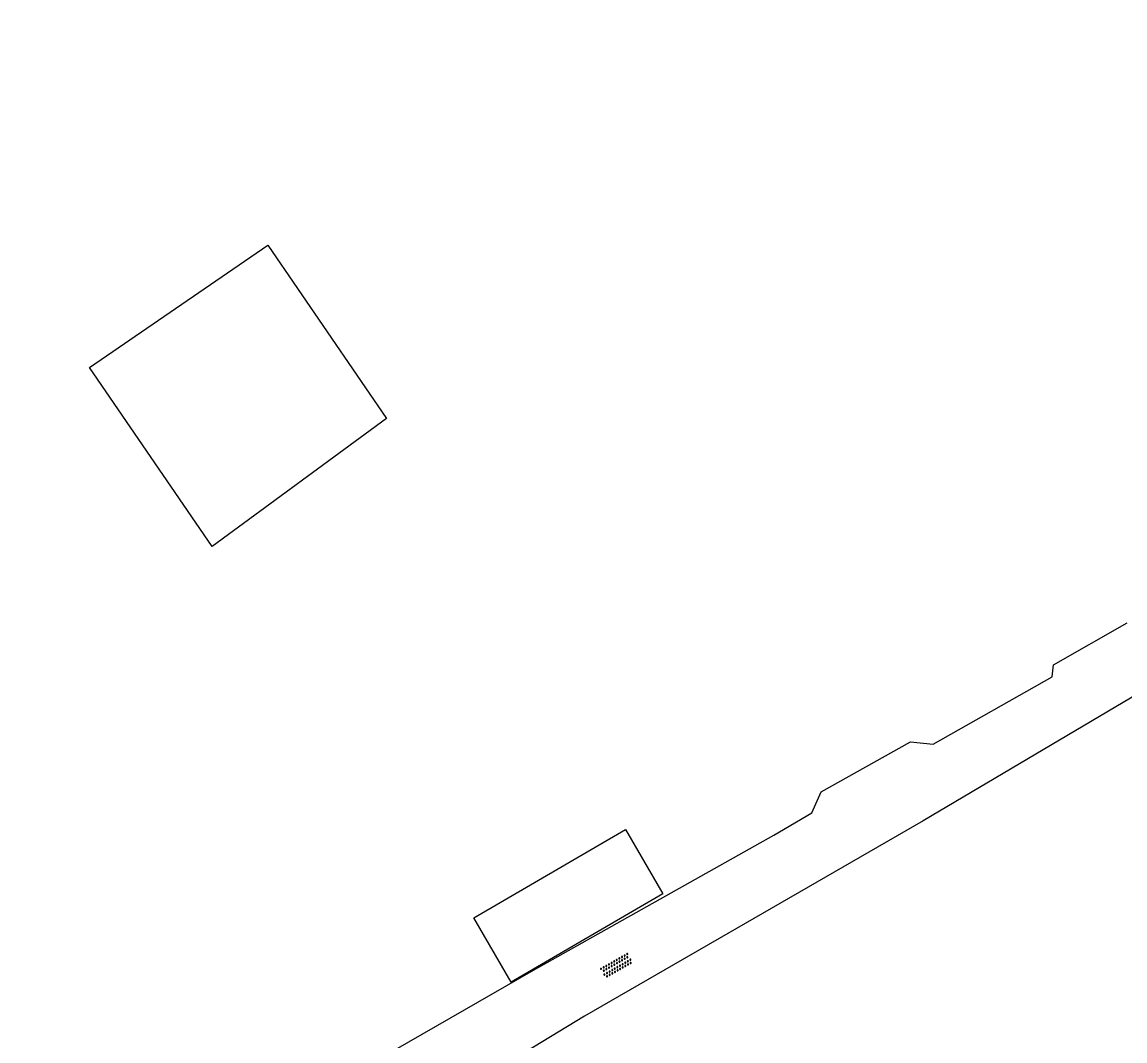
# Model space of a CAD drawing. Extents: x 135999 to 138000, y 396000 to 398501.
# Drawn here: x 136699.2 to 136772.7, y 397644 to 397712 of the extents above; entities that cross this region are included whole.
import ezdxf

# ---------------------------------------------------------------- set-up
doc = ezdxf.new("R2010")
doc.units = 0
for name, color, linetype in [('gg-afsc-hekwerk', 7, 'Continuous'), ('gg-bbg-gedigitaliseerde bijgebouw', 7, 'Continuous'), ('gg-knt-onverhard', 7, 'Continuous'), ('gt-symb-overige verharding', 7, 'Continuous'), ('gx-grn-maaiveld', 7, 'Continuous')]:
    doc.layers.add(name, color=color, linetype=linetype)

# ---------------------------------------------------------------- blocks, each defined once
blk = doc.blocks.new('gt0-OVH')
at = {"layer": 'gt-symb-overige verharding'}
for points in [[(-0.972, 0.298), (-0.967, 0.308), (-0.965, 0.319), (-0.966, 0.33), (-0.971, 0.34), (-0.978, 0.348), (-0.988, 0.353), (-0.999, 0.355), (-1.01, 0.354), (-1.02, 0.349), (-1.028, 0.342), (-1.033, 0.332), (-1.035, 0.321), (-1.034, 0.31), (-1.029, 0.3), (-1.022, 0.292), (-1.012, 0.287), (-1.001, 0.285), (-0.99, 0.286), (-0.98, 0.291)], [(-0.872, 0.106), (-0.867, 0.116), (-0.865, 0.126), (-0.866, 0.137), (-0.871, 0.147), (-0.878, 0.156), (-0.888, 0.161), (-0.899, 0.163), (-0.91, 0.162), (-0.92, 0.157), (-0.928, 0.15), (-0.933, 0.14), (-0.935, 0.129), (-0.934, 0.118), (-0.929, 0.108), (-0.922, 0.1), (-0.912, 0.095), (-0.901, 0.092), (-0.89, 0.094), (-0.88, 0.098)], [(-0.772, 0.298), (-0.767, 0.308), (-0.765, 0.319), (-0.766, 0.33), (-0.771, 0.34), (-0.778, 0.348), (-0.788, 0.353), (-0.799, 0.355), (-0.81, 0.354), (-0.82, 0.349), (-0.828, 0.342), (-0.833, 0.332), (-0.835, 0.321), (-0.834, 0.31), (-0.829, 0.3), (-0.822, 0.292), (-0.812, 0.287), (-0.801, 0.285), (-0.79, 0.286), (-0.78, 0.291)], [(-0.672, 0.106), (-0.667, 0.116), (-0.665, 0.126), (-0.666, 0.137), (-0.671, 0.147), (-0.678, 0.156), (-0.688, 0.161), (-0.699, 0.163), (-0.71, 0.162), (-0.72, 0.157), (-0.728, 0.15), (-0.733, 0.14), (-0.735, 0.129), (-0.734, 0.118), (-0.729, 0.108), (-0.722, 0.1), (-0.712, 0.095), (-0.701, 0.092), (-0.69, 0.094), (-0.68, 0.098)], [(-0.572, 0.298), (-0.567, 0.308), (-0.565, 0.319), (-0.566, 0.33), (-0.571, 0.34), (-0.578, 0.348), (-0.588, 0.353), (-0.599, 0.355), (-0.61, 0.354), (-0.62, 0.349), (-0.628, 0.342), (-0.633, 0.332), (-0.635, 0.321), (-0.634, 0.31), (-0.629, 0.3), (-0.622, 0.292), (-0.612, 0.287), (-0.601, 0.285), (-0.59, 0.286), (-0.58, 0.291)], [(-0.472, 0.106), (-0.467, 0.116), (-0.465, 0.126), (-0.466, 0.137), (-0.471, 0.147), (-0.478, 0.156), (-0.488, 0.161), (-0.499, 0.163), (-0.51, 0.162), (-0.52, 0.157), (-0.528, 0.15), (-0.533, 0.14), (-0.535, 0.129), (-0.534, 0.118), (-0.529, 0.108), (-0.522, 0.1), (-0.512, 0.095), (-0.501, 0.092), (-0.49, 0.094), (-0.48, 0.098)], [(-0.372, 0.298), (-0.367, 0.308), (-0.365, 0.319), (-0.366, 0.33), (-0.371, 0.34), (-0.378, 0.348), (-0.388, 0.353), (-0.399, 0.355), (-0.41, 0.354), (-0.42, 0.349), (-0.428, 0.342), (-0.433, 0.332), (-0.435, 0.321), (-0.434, 0.31), (-0.429, 0.3), (-0.422, 0.292), (-0.412, 0.287), (-0.401, 0.285), (-0.39, 0.286), (-0.38, 0.291)], [(-0.272, 0.106), (-0.267, 0.116), (-0.265, 0.126), (-0.266, 0.137), (-0.271, 0.147), (-0.278, 0.156), (-0.288, 0.161), (-0.299, 0.163), (-0.31, 0.162), (-0.32, 0.157), (-0.328, 0.15), (-0.333, 0.14), (-0.335, 0.129), (-0.334, 0.118), (-0.329, 0.108), (-0.322, 0.1), (-0.312, 0.095), (-0.301, 0.092), (-0.29, 0.094), (-0.28, 0.098)], [(-0.172, 0.298), (-0.167, 0.308), (-0.165, 0.319), (-0.166, 0.33), (-0.171, 0.34), (-0.178, 0.348), (-0.188, 0.353), (-0.199, 0.355), (-0.21, 0.354), (-0.22, 0.349), (-0.228, 0.342), (-0.233, 0.332), (-0.235, 0.321), (-0.234, 0.31), (-0.229, 0.3), (-0.222, 0.292), (-0.212, 0.287), (-0.201, 0.285), (-0.19, 0.286), (-0.18, 0.291)], [(-0.072, 0.106), (-0.067, 0.116), (-0.065, 0.126), (-0.066, 0.137), (-0.071, 0.147), (-0.078, 0.156), (-0.088, 0.161), (-0.099, 0.163), (-0.11, 0.162), (-0.12, 0.157), (-0.128, 0.15), (-0.133, 0.14), (-0.135, 0.129), (-0.134, 0.118), (-0.129, 0.108), (-0.122, 0.1), (-0.112, 0.095), (-0.101, 0.092), (-0.09, 0.094), (-0.08, 0.098)], [(0.028, 0.298), (0.033, 0.308), (0.035, 0.319), (0.034, 0.33), (0.029, 0.34), (0.022, 0.348), (0.012, 0.353), (0.001, 0.355), (-0.01, 0.354), (-0.02, 0.349), (-0.028, 0.342), (-0.033, 0.332), (-0.035, 0.321), (-0.034, 0.31), (-0.029, 0.3), (-0.022, 0.292), (-0.012, 0.287), (-0.001, 0.285), (0.01, 0.286), (0.02, 0.291)], [(0.128, 0.106), (0.133, 0.116), (0.135, 0.126), (0.134, 0.137), (0.129, 0.147), (0.122, 0.156), (0.112, 0.161), (0.101, 0.163), (0.09, 0.162), (0.08, 0.157), (0.072, 0.15), (0.067, 0.14), (0.065, 0.129), (0.066, 0.118), (0.071, 0.108), (0.078, 0.1), (0.088, 0.095), (0.099, 0.092), (0.11, 0.094), (0.12, 0.098)], [(0.228, 0.298), (0.233, 0.308), (0.235, 0.319), (0.234, 0.33), (0.229, 0.34), (0.222, 0.348), (0.212, 0.353), (0.201, 0.355), (0.19, 0.354), (0.18, 0.349), (0.172, 0.342), (0.167, 0.332), (0.165, 0.321), (0.166, 0.31), (0.171, 0.3), (0.178, 0.292), (0.188, 0.287), (0.199, 0.285), (0.21, 0.286), (0.22, 0.291)], [(0.328, 0.106), (0.333, 0.116), (0.335, 0.126), (0.334, 0.137), (0.329, 0.147), (0.322, 0.156), (0.312, 0.161), (0.301, 0.163), (0.29, 0.162), (0.28, 0.157), (0.272, 0.15), (0.267, 0.14), (0.265, 0.129), (0.266, 0.118), (0.271, 0.108), (0.278, 0.1), (0.288, 0.095), (0.299, 0.092), (0.31, 0.094), (0.32, 0.098)], [(0.428, 0.298), (0.433, 0.308), (0.435, 0.319), (0.434, 0.33), (0.429, 0.34), (0.422, 0.348), (0.412, 0.353), (0.401, 0.355), (0.39, 0.354), (0.38, 0.349), (0.372, 0.342), (0.367, 0.332), (0.365, 0.321), (0.366, 0.31), (0.371, 0.3), (0.378, 0.292), (0.388, 0.287), (0.399, 0.285), (0.41, 0.286), (0.42, 0.291)], [(0.528, 0.106), (0.533, 0.116), (0.535, 0.126), (0.534, 0.137), (0.529, 0.147), (0.522, 0.156), (0.512, 0.161), (0.501, 0.163), (0.49, 0.162), (0.48, 0.157), (0.472, 0.15), (0.467, 0.14), (0.465, 0.129), (0.466, 0.118), (0.471, 0.108), (0.478, 0.1), (0.488, 0.095), (0.499, 0.092), (0.51, 0.094), (0.52, 0.098)], [(0.628, 0.298), (0.633, 0.308), (0.635, 0.319), (0.634, 0.33), (0.629, 0.34), (0.622, 0.348), (0.612, 0.353), (0.601, 0.355), (0.59, 0.354), (0.58, 0.349), (0.572, 0.342), (0.567, 0.332), (0.565, 0.321), (0.566, 0.31), (0.571, 0.3), (0.578, 0.292), (0.588, 0.287), (0.599, 0.285), (0.61, 0.286), (0.62, 0.291)], [(0.728, 0.106), (0.733, 0.116), (0.735, 0.126), (0.734, 0.137), (0.729, 0.147), (0.722, 0.156), (0.712, 0.161), (0.701, 0.163), (0.69, 0.162), (0.68, 0.157), (0.672, 0.15), (0.667, 0.14), (0.665, 0.129), (0.666, 0.118), (0.671, 0.108), (0.678, 0.1), (0.688, 0.095), (0.699, 0.092), (0.71, 0.094), (0.72, 0.098)], [(0.828, 0.298), (0.833, 0.308), (0.835, 0.319), (0.834, 0.33), (0.829, 0.34), (0.822, 0.348), (0.812, 0.353), (0.801, 0.355), (0.79, 0.354), (0.78, 0.349), (0.772, 0.342), (0.767, 0.332), (0.765, 0.321), (0.766, 0.31), (0.771, 0.3), (0.778, 0.292), (0.788, 0.287), (0.799, 0.285), (0.81, 0.286), (0.82, 0.291)], [(0.928, 0.106), (0.933, 0.116), (0.935, 0.126), (0.934, 0.137), (0.929, 0.147), (0.922, 0.156), (0.912, 0.161), (0.901, 0.163), (0.89, 0.162), (0.88, 0.157), (0.872, 0.15), (0.867, 0.14), (0.865, 0.129), (0.866, 0.118), (0.871, 0.108), (0.878, 0.1), (0.888, 0.095), (0.899, 0.092), (0.91, 0.094), (0.92, 0.098)], [(1.028, 0.298), (1.033, 0.308), (1.035, 0.319), (1.034, 0.33), (1.029, 0.34), (1.022, 0.348), (1.012, 0.353), (1.001, 0.355), (0.99, 0.354), (0.98, 0.349), (0.972, 0.342), (0.967, 0.332), (0.965, 0.321), (0.966, 0.31), (0.971, 0.3), (0.978, 0.292), (0.988, 0.287), (0.999, 0.285), (1.01, 0.286), (1.02, 0.291)], [(-0.972, -0.142), (-0.967, -0.132), (-0.965, -0.121), (-0.966, -0.11), (-0.971, -0.1), (-0.978, -0.092), (-0.988, -0.087), (-0.999, -0.085), (-1.01, -0.086), (-1.02, -0.091), (-1.028, -0.098), (-1.033, -0.108), (-1.035, -0.119), (-1.034, -0.13), (-1.029, -0.14), (-1.022, -0.148), (-1.012, -0.153), (-1.001, -0.155), (-0.99, -0.154), (-0.98, -0.149)], [(-0.872, -0.334), (-0.867, -0.324), (-0.865, -0.314), (-0.866, -0.303), (-0.871, -0.293), (-0.878, -0.284), (-0.888, -0.279), (-0.899, -0.277), (-0.91, -0.278), (-0.92, -0.283), (-0.928, -0.29), (-0.933, -0.3), (-0.935, -0.311), (-0.934, -0.322), (-0.929, -0.332), (-0.922, -0.34), (-0.912, -0.345), (-0.901, -0.348), (-0.89, -0.346), (-0.88, -0.342)], [(-0.772, -0.142), (-0.767, -0.132), (-0.765, -0.121), (-0.766, -0.11), (-0.771, -0.1), (-0.778, -0.092), (-0.788, -0.087), (-0.799, -0.085), (-0.81, -0.086), (-0.82, -0.091), (-0.828, -0.098), (-0.833, -0.108), (-0.835, -0.119), (-0.834, -0.13), (-0.829, -0.14), (-0.822, -0.148), (-0.812, -0.153), (-0.801, -0.155), (-0.79, -0.154), (-0.78, -0.149)], [(-0.672, -0.334), (-0.667, -0.324), (-0.665, -0.314), (-0.666, -0.303), (-0.671, -0.293), (-0.678, -0.284), (-0.688, -0.279), (-0.699, -0.277), (-0.71, -0.278), (-0.72, -0.283), (-0.728, -0.29), (-0.733, -0.3), (-0.735, -0.311), (-0.734, -0.322), (-0.729, -0.332), (-0.722, -0.34), (-0.712, -0.345), (-0.701, -0.348), (-0.69, -0.346), (-0.68, -0.342)], [(-0.572, -0.142), (-0.567, -0.132), (-0.565, -0.121), (-0.566, -0.11), (-0.571, -0.1), (-0.578, -0.092), (-0.588, -0.087), (-0.599, -0.085), (-0.61, -0.086), (-0.62, -0.091), (-0.628, -0.098), (-0.633, -0.108), (-0.635, -0.119), (-0.634, -0.13), (-0.629, -0.14), (-0.622, -0.148), (-0.612, -0.153), (-0.601, -0.155), (-0.59, -0.154), (-0.58, -0.149)], [(-0.472, -0.334), (-0.467, -0.324), (-0.465, -0.314), (-0.466, -0.303), (-0.471, -0.293), (-0.478, -0.284), (-0.488, -0.279), (-0.499, -0.277), (-0.51, -0.278), (-0.52, -0.283), (-0.528, -0.29), (-0.533, -0.3), (-0.535, -0.311), (-0.534, -0.322), (-0.529, -0.332), (-0.522, -0.34), (-0.512, -0.345), (-0.501, -0.348), (-0.49, -0.346), (-0.48, -0.342)], [(-0.372, -0.142), (-0.367, -0.132), (-0.365, -0.121), (-0.366, -0.11), (-0.371, -0.1), (-0.378, -0.092), (-0.388, -0.087), (-0.399, -0.085), (-0.41, -0.086), (-0.42, -0.091), (-0.428, -0.098), (-0.433, -0.108), (-0.435, -0.119), (-0.434, -0.13), (-0.429, -0.14), (-0.422, -0.148), (-0.412, -0.153), (-0.401, -0.155), (-0.39, -0.154), (-0.38, -0.149)], [(-0.272, -0.334), (-0.267, -0.324), (-0.265, -0.314), (-0.266, -0.303), (-0.271, -0.293), (-0.278, -0.284), (-0.288, -0.279), (-0.299, -0.277), (-0.31, -0.278), (-0.32, -0.283), (-0.328, -0.29), (-0.333, -0.3), (-0.335, -0.311), (-0.334, -0.322), (-0.329, -0.332), (-0.322, -0.34), (-0.312, -0.345), (-0.301, -0.348), (-0.29, -0.346), (-0.28, -0.342)], [(-0.172, -0.142), (-0.167, -0.132), (-0.165, -0.121), (-0.166, -0.11), (-0.171, -0.1), (-0.178, -0.092), (-0.188, -0.087), (-0.199, -0.085), (-0.21, -0.086), (-0.22, -0.091), (-0.228, -0.098), (-0.233, -0.108), (-0.235, -0.119), (-0.234, -0.13), (-0.229, -0.14), (-0.222, -0.148), (-0.212, -0.153), (-0.201, -0.155), (-0.19, -0.154), (-0.18, -0.149)], [(-0.072, -0.334), (-0.067, -0.324), (-0.065, -0.314), (-0.066, -0.303), (-0.071, -0.293), (-0.078, -0.284), (-0.088, -0.279), (-0.099, -0.277), (-0.11, -0.278), (-0.12, -0.283), (-0.128, -0.29), (-0.133, -0.3), (-0.135, -0.311), (-0.134, -0.322), (-0.129, -0.332), (-0.122, -0.34), (-0.112, -0.345), (-0.101, -0.348), (-0.09, -0.346), (-0.08, -0.342)], [(0.028, -0.142), (0.033, -0.132), (0.035, -0.121), (0.034, -0.11), (0.029, -0.1), (0.022, -0.092), (0.012, -0.087), (0.001, -0.085), (-0.01, -0.086), (-0.02, -0.091), (-0.028, -0.098), (-0.033, -0.108), (-0.035, -0.119), (-0.034, -0.13), (-0.029, -0.14), (-0.022, -0.148), (-0.012, -0.153), (-0.001, -0.155), (0.01, -0.154), (0.02, -0.149)], [(0.128, -0.334), (0.133, -0.324), (0.135, -0.314), (0.134, -0.303), (0.129, -0.293), (0.122, -0.284), (0.112, -0.279), (0.101, -0.277), (0.09, -0.278), (0.08, -0.283), (0.072, -0.29), (0.067, -0.3), (0.065, -0.311), (0.066, -0.322), (0.071, -0.332), (0.078, -0.34), (0.088, -0.345), (0.099, -0.348), (0.11, -0.346), (0.12, -0.342)], [(0.228, -0.142), (0.233, -0.132), (0.235, -0.121), (0.234, -0.11), (0.229, -0.1), (0.222, -0.092), (0.212, -0.087), (0.201, -0.085), (0.19, -0.086), (0.18, -0.091), (0.172, -0.098), (0.167, -0.108), (0.165, -0.119), (0.166, -0.13), (0.171, -0.14), (0.178, -0.148), (0.188, -0.153), (0.199, -0.155), (0.21, -0.154), (0.22, -0.149)], [(0.328, -0.334), (0.333, -0.324), (0.335, -0.314), (0.334, -0.303), (0.329, -0.293), (0.322, -0.284), (0.312, -0.279), (0.301, -0.277), (0.29, -0.278), (0.28, -0.283), (0.272, -0.29), (0.267, -0.3), (0.265, -0.311), (0.266, -0.322), (0.271, -0.332), (0.278, -0.34), (0.288, -0.345), (0.299, -0.348), (0.31, -0.346), (0.32, -0.342)], [(0.428, -0.142), (0.433, -0.132), (0.435, -0.121), (0.434, -0.11), (0.429, -0.1), (0.422, -0.092), (0.412, -0.087), (0.401, -0.085), (0.39, -0.086), (0.38, -0.091), (0.372, -0.098), (0.367, -0.108), (0.365, -0.119), (0.366, -0.13), (0.371, -0.14), (0.378, -0.148), (0.388, -0.153), (0.399, -0.155), (0.41, -0.154), (0.42, -0.149)], [(0.528, -0.334), (0.533, -0.324), (0.535, -0.314), (0.534, -0.303), (0.529, -0.293), (0.522, -0.284), (0.512, -0.279), (0.501, -0.277), (0.49, -0.278), (0.48, -0.283), (0.472, -0.29), (0.467, -0.3), (0.465, -0.311), (0.466, -0.322), (0.471, -0.332), (0.478, -0.34), (0.488, -0.345), (0.499, -0.348), (0.51, -0.346), (0.52, -0.342)], [(0.628, -0.142), (0.633, -0.132), (0.635, -0.121), (0.634, -0.11), (0.629, -0.1), (0.622, -0.092), (0.612, -0.087), (0.601, -0.085), (0.59, -0.086), (0.58, -0.091), (0.572, -0.098), (0.567, -0.108), (0.565, -0.119), (0.566, -0.13), (0.571, -0.14), (0.578, -0.148), (0.588, -0.153), (0.599, -0.155), (0.61, -0.154), (0.62, -0.149)], [(0.728, -0.334), (0.733, -0.324), (0.735, -0.314), (0.734, -0.303), (0.729, -0.293), (0.722, -0.284), (0.712, -0.279), (0.701, -0.277), (0.69, -0.278), (0.68, -0.283), (0.672, -0.29), (0.667, -0.3), (0.665, -0.311), (0.666, -0.322), (0.671, -0.332), (0.678, -0.34), (0.688, -0.345), (0.699, -0.348), (0.71, -0.346), (0.72, -0.342)], [(0.828, -0.142), (0.833, -0.132), (0.835, -0.121), (0.834, -0.11), (0.829, -0.1), (0.822, -0.092), (0.812, -0.087), (0.801, -0.085), (0.79, -0.086), (0.78, -0.091), (0.772, -0.098), (0.767, -0.108), (0.765, -0.119), (0.766, -0.13), (0.771, -0.14), (0.778, -0.148), (0.788, -0.153), (0.799, -0.155), (0.81, -0.154), (0.82, -0.149)], [(0.928, -0.334), (0.933, -0.324), (0.935, -0.314), (0.934, -0.303), (0.929, -0.293), (0.922, -0.284), (0.912, -0.279), (0.901, -0.277), (0.89, -0.278), (0.88, -0.283), (0.872, -0.29), (0.867, -0.3), (0.865, -0.311), (0.866, -0.322), (0.871, -0.332), (0.878, -0.34), (0.888, -0.345), (0.899, -0.348), (0.91, -0.346), (0.92, -0.342)], [(1.028, -0.142), (1.033, -0.132), (1.035, -0.121), (1.034, -0.11), (1.029, -0.1), (1.022, -0.092), (1.012, -0.087), (1.001, -0.085), (0.99, -0.086), (0.98, -0.091), (0.972, -0.098), (0.967, -0.108), (0.965, -0.119), (0.966, -0.13), (0.971, -0.14), (0.978, -0.148), (0.988, -0.153), (0.999, -0.155), (1.01, -0.154), (1.02, -0.149)]]:
    blk.add_lwpolyline(points, close=True, dxfattribs=at)

msp = doc.modelspace()

# ---------------------------------------------------------------- linework, layer by layer
at = {"layer": 'gg-afsc-hekwerk'}
for points in [[(136758.398, 397663.951), (136759.917, 397663.803), (136767.86, 397668.297), (136767.93, 397669.09)], [(136758.398, 397663.951), (136759.917, 397663.803), (136767.86, 397668.297), (136767.93, 397669.09)], [(136629.742, 397593.057), (136630.433, 397592.918), (136658.522, 397607.799), (136659.02, 397611.083), (136662.672, 397610.015), (136680.171, 397619.184), (136680.696, 397621.43), (136684.273, 397623.304), (136686.388, 397622.453), (136697.199, 397628.019), (136697.352, 397627.783), (136714.932, 397637.862), (136714.887, 397638.152), (136733.287, 397648.734), (136749.287, 397657.732), (136751.822, 397659.226), (136752.458, 397660.631)], [(136629.742, 397593.057), (136630.433, 397592.918), (136658.522, 397607.799), (136659.02, 397611.083), (136662.672, 397610.015), (136680.171, 397619.184), (136680.696, 397621.43), (136684.273, 397623.304), (136686.388, 397622.453), (136697.199, 397628.019), (136697.352, 397627.783), (136714.932, 397637.862), (136714.887, 397638.152), (136733.287, 397648.734), (136749.287, 397657.732), (136751.822, 397659.226), (136752.458, 397660.631)]]:
    msp.add_lwpolyline(points, dxfattribs=at)
at = {"layer": 'gg-bbg-gedigitaliseerde bijgebouw'}
for points in [[(136703.683, 397688.929), (136715.58, 397697.076), (136723.49, 397685.525), (136711.865, 397676.982), (136703.683, 397688.929)], [(136731.794, 397647.931), (136729.293, 397652.224), (136739.408, 397658.117), (136741.909, 397653.824), (136731.794, 397647.931)]]:
    msp.add_lwpolyline(points, dxfattribs=at)
at = {"layer": 'gg-knt-onverhard'}
for p, q in [((136767.93, 397669.09), (136772.846, 397671.894)), ((136752.458, 397660.631), (136758.398, 397663.951))]:
    msp.add_line(p, q, dxfattribs=at)
at = {"layer": 'gx-grn-maaiveld'}
msp.add_lwpolyline([(136869.253, 397727.962), (136866.267, 397726.294), (136860.053, 397721.355), (136848.741, 397712.698), (136841.359, 397707.228), (136837.695, 397704.944), (136816.664, 397692.198), (136793.668, 397679.081), (136785.436, 397674.195), (136759.254, 397658.687), (136736.683, 397645.676), (136724.734, 397638.4), (136716.502, 397633.514), (136708.536, 397628.362), (136696.374, 397622.255), (136681.153, 397614.559), (136676.18, 397612.026), (136655.925, 397601.359), (136639.246, 397592.88)], dxfattribs=at)

# ---------------------------------------------------------------- block references
at = {"layer": 'gt-symb-overige verharding', "rotation": 29.616909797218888}
msp.add_blockref('gt0-OVH', (136738.812, 397649.039), dxfattribs=at)

doc.saveas('drawing.dxf')
